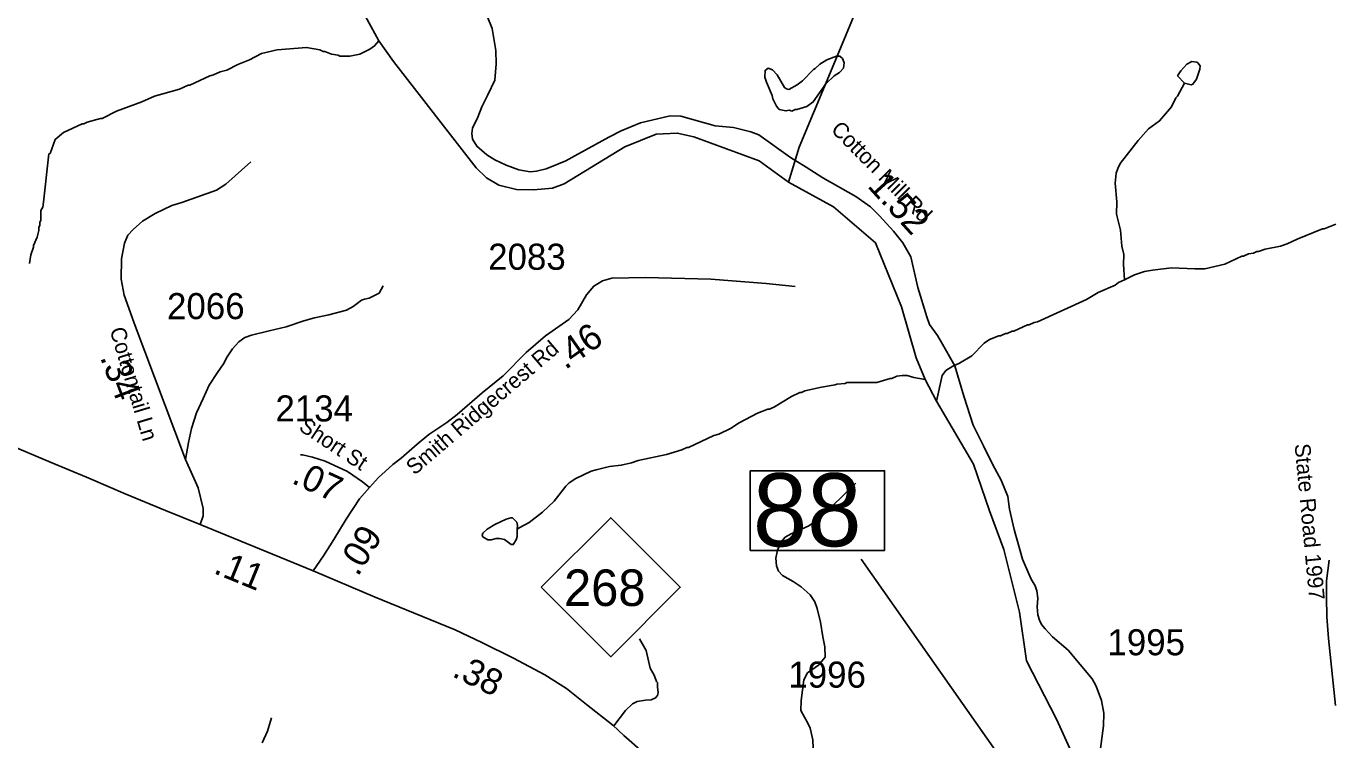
# Model space of a CAD drawing. Extents: x 1248224 to 1454986, y 825081 to 985870.
# Drawn here: x 1401454 to 1407700, y 900609 to 904029 of the extents above; entities that cross this region are included whole.
import ezdxf

# ---------------------------------------------------------------- set-up
doc = ezdxf.new("R2010")
doc.units = 0
for name, color, linetype in [('Exist Hydrographic Misc Water Feature', 7, 'Continuous'), ('Exist Hydrographic River Shore', 7, 'Continuous'), ('Exist Road Non-System Type 51', 7, 'Continuous'), ('Exist Road Primary NC Attributed', 7, 'Continuous'), ('Exist Road Primary NC Mileage Hundredths English Label', 7, 'Continuous'), ('Exist Road Primary NC Shield CELL', 7, 'Continuous'), ('Exist Road Primary NC Shield Number Label', 7, 'Continuous'), ('Exist Road Primary NC Structure Standard Bridge Number Label', 7, 'Continuous'), ('Exist Road Secondary Mileage Hundredths English Label', 7, 'Continuous'), ('Exist Road Secondary Type 41 Attributed', 7, 'Continuous'), ('Exist Road Secondary Type 51 Attributed', 7, 'Continuous'), ('Exist Road Secondary Type 51 Label', 7, 'Continuous'), ('Exist Road Secondary Type 51 Number Label', 7, 'Continuous')]:
    doc.layers.add(name, color=color, linetype=linetype)

msp = doc.modelspace()

# ---------------------------------------------------------------- linework, layer by layer
at = {"layer": 'Exist Hydrographic Misc Water Feature'}
for points in [[(1405109.2, 903281.5), (1405160.1, 903449.3), (1405357.6, 903923.7), (1405467.6, 904186.6), (1405560.1, 904402.7), (1405636, 904549.7), (1405704, 904755.2), (1405850.7, 905027.8), (1405955.4, 905301.4), (1406039.9, 905586.9), (1406106.1, 905907.4)], [(1401470.3, 902890.7), (1401477.2, 902932.5), (1401490, 902970.2), (1401490.2, 902978.2), (1401507, 903017.8), (1401515.7, 903049.6), (1401516.2, 903065.6), (1401520.3, 903073.5), (1401520.7, 903089.5), (1401524.8, 903097.4), (1401525.9, 903145.3), (1401534.2, 903161.1), (1401538.7, 903185), (1401563.7, 903416.3), (1401569.4, 903418.6), (1401593.3, 903485.6), (1401634, 903518.7), (1401722.8, 903560.7), (1401730.8, 903560.6), (1401747, 903568.2), (1401811.4, 903586.7), (1401819.4, 903586.5), (1401888.2, 903621.1), (1402008.8, 903666.4), (1402069.8, 903692.9), (1402190.6, 903726.3), (1402231, 903745.4), (1402239, 903745.2), (1402336, 903791.1), (1402352.1, 903794.6), (1402384.3, 903809.9), (1402416.5, 903817.2), (1402469.1, 903844.1), (1402525.6, 903866.8), (1402582.3, 903897.6), (1402658.7, 903915.8), (1402799, 903926.7), (1402862.7, 903915.3), (1402878.5, 903907), (1402886.5, 903906.8), (1402918.3, 903894.1), (1402950.2, 903889.4), (1402958.1, 903885.3), (1403006.1, 903884.1), (1403054.4, 903895.1), (1403102.8, 903918.1), (1403125.2, 903933.6), (1403144.6, 903957.9)], [(1405124.6, 903621), (1405112.7, 903625.9), (1405096.6, 903622.2), (1405064.8, 903628.9), (1405051.2, 903645.2), (1405033.8, 903679.6), (1405030.2, 903695.6), (1405003.6, 903760.2), (1404996.1, 903784.3), (1404996.8, 903816.3), (1405011.1, 903828), (1405032.9, 903819.5), (1405054.3, 903795.1), (1405089.1, 903734.4), (1405098.9, 903728.1), (1405110.8, 903725.8), (1405151.3, 903747), (1405175.7, 903766.3), (1405228.9, 903821.2), (1405237, 903825), (1405259.5, 903846.5), (1405292, 903867.7), (1405338.3, 903884.8), (1405354.3, 903884.4), (1405368.2, 903874.1)], [(1405368.2, 903874.1), (1405375.6, 903852), (1405373.1, 903828), (1405352.7, 903806.4), (1405328.3, 903790.9), (1405287.5, 903751.9), (1405227.6, 903665.3), (1405197, 903643.9), (1405148.8, 903629.1), (1405140.8, 903629.3), (1405124.6, 903621)], [(1407007.8, 903756), (1407039.5, 903747.3), (1407047.6, 903751.1), (1407064.1, 903774.6), (1407081.2, 903822.3), (1407081.5, 903838.2), (1407071.8, 903852.5), (1407065.9, 903856.6), (1407042, 903859.1), (1407017.7, 903845.7), (1406989, 903814.3), (1406974.4, 903790.6), (1407007.8, 903756)], [(1407007.8, 903756), (1406974.3, 903692.7), (1406966.1, 903684.9), (1406945.2, 903641.4), (1406887.8, 903574.3), (1406834.9, 903535.9), (1406785.7, 903481), (1406699.4, 903371), (1406686.9, 903347.3), (1406680.3, 903323.4), (1406675.3, 903275.6), (1406683.4, 903187.5), (1406682, 903127.9), (1406700.4, 903051.1), (1406707.2, 902975), (1406715.9, 902934.9), (1406714.8, 902887), (1406719.2, 902813.1)], [(1407733.1, 903080.3), (1407676.6, 903057.6), (1407668.6, 903057.8), (1407547.6, 903008.5), (1407499.1, 902985.6), (1407466.8, 902974.3), (1407394.5, 902959.9), (1407362.2, 902948.6), (1407354.2, 902948.8), (1407338, 902941.1), (1407314, 902937.7), (1407289.7, 902926.2), (1407281.7, 902926.3), (1407200.9, 902888.2), (1407104.4, 902866.4), (1407056.4, 902865.4), (1406944.5, 902869.9), (1406854.2, 902859.9), (1406816, 902852.7), (1406767.7, 902837.8), (1406719.2, 902813.1)], [(1406719.2, 902813.1), (1406690.8, 902799.5), (1406674.7, 902787.8), (1406593.9, 902751.6), (1406537.2, 902718.9), (1406302.8, 902612.2), (1406286.7, 902608.5), (1406262.4, 902597.1), (1406254.4, 902597.2), (1406189.8, 902566.7), (1406181.8, 902566.9), (1406157.5, 902555.4), (1406149.5, 902555.6), (1406125.3, 902544.1), (1406117.3, 902544.3), (1406072.9, 902527.3), (1406046.5, 902509.9), (1405987.2, 902449.3), (1405928.5, 902414.5), (1405896.1, 902399.3), (1405863.7, 902378), (1405845.1, 902354.5), (1405818.7, 902231.8)], [(1403808.8, 901617.8), (1403821.9, 901626.6), (1403865.6, 901650.6), (1403930.6, 901699.1), (1403985.8, 901751.9), (1404041.4, 901824.6), (1404057.8, 901840.2), (1404090.2, 901861.5), (1404163, 901895.9), (1404187.2, 901903.3), (1404251.4, 901917.9), (1404307.6, 901924.7), (1404355.8, 901935.6), (1404388.1, 901946.9), (1404524.8, 901975.8), (1404597.3, 901998.2), (1404621.5, 902009.7), (1404629.5, 902009.5), (1404750.7, 902066.8), (1404774.9, 902074.3), (1404831.5, 902101), (1404872.1, 902128.1), (1404961.1, 902174.1), (1405009.5, 902193), (1405017.5, 902192.9), (1405041.7, 902204.3), (1405122.8, 902254.5), (1405163.3, 902273.6), (1405171.3, 902273.4), (1405187.4, 902281), (1405267.9, 902299.2), (1405332.1, 902309.9), (1405340.2, 902313.7), (1405380.3, 902316.7), (1405388.4, 902320.5), (1405532.4, 902321.3), (1405596.8, 902340), (1405604.8, 902339.8), (1405629, 902351.3), (1405653.1, 902354.7), (1405677.1, 902354.2), (1405709, 902345.4), (1405764.7, 902335.5)], [(1403808.8, 901617.8), (1403808.1, 901583.9), (1403803.8, 901568), (1403789.3, 901544.3), (1403779.3, 901544.6), (1403747.8, 901569.2), (1403724, 901573.7), (1403708, 901574.1), (1403683.8, 901566.6), (1403667.8, 901567), (1403644.1, 901581.5), (1403640.2, 901587.6), (1403644.5, 901599.5), (1403664.9, 901619), (1403701.4, 901640.3), (1403755.9, 901667), (1403778.1, 901672.5), (1403786.1, 901672.4), (1403807.6, 901651.8), (1403809.3, 901635.9), (1403808.8, 901617.8)], [(1402631.1, 900714.5), (1402611.7, 900650.9), (1402586.5, 900595.4)]]:
    msp.add_lwpolyline(points, dxfattribs=at)
at = {"layer": 'Exist Hydrographic River Shore'}
for points in [[(1405109.2, 903281.5), (1404968.6, 903383.1), (1404654.6, 903497.8), (1404575.6, 903516.3), (1404474.9, 903510.4), (1404323.8, 903451.1), (1404034.1, 903272.6), (1403978.3, 903252.6), (1403886.5, 903243.7), (1403806, 903245.9), (1403720.7, 903267.4), (1403662.1, 903301.5), (1403611.1, 903350.4), (1403215.1, 903858.8), (1403144.6, 903957.9), (1402761.1, 904660.8), (1402651.1, 904805.7), (1402551.6, 904999.9)], [(1406889.1, 899444.4), (1406868.9, 899488.5), (1406841.7, 899502.5), (1406638.3, 899549.4), (1406585, 899608.7), (1406555.4, 899682.8), (1406534.6, 899831), (1406552.7, 900170.5), (1406499.4, 900443.2), (1406472.8, 900532.1), (1406393.2, 900708.8), (1406249.1, 900987.5), (1406215.6, 901221.1), (1406141.5, 901520.5), (1406072.2, 901706.7), (1405996.4, 901929.5), (1405818.7, 902231.8), (1405764.7, 902335.5), (1405721.1, 902439.3), (1405651.1, 902683.7), (1405526.8, 902991), (1405325.4, 903162.9), (1405109.2, 903281.5)]]:
    msp.add_lwpolyline(points, dxfattribs=at)
at = {"layer": 'Exist Road Non-System Type 51'}
for points in [[(1402200.4, 903183.8), (1402366.9, 903243.4), (1402412.6, 903271.1), (1402532.5, 903379.2)], [(1403166.4, 902784.9), (1403146.4, 902748.8), (1403099.3, 902725.3), (1403076.4, 902721.1), (1403062.2, 902715.6), (1403042.2, 902699), (1403022.2, 902685.1), (1402990.8, 902668.5), (1402905.1, 902644.9), (1402836.6, 902631.1), (1402786.6, 902615.9), (1402701, 902588.1), (1402619.6, 902568.7), (1402535.3, 902548), (1402503.2, 902536.2), (1402474.7, 902515.4), (1402443.3, 902482.2), (1402417.6, 902443.4), (1402400.4, 902410.1), (1402371.9, 902368.6), (1402331.9, 902307.6), (1402302.6, 902244.6), (1402271.2, 902175.3), (1402247, 902100.5), (1402232.7, 902034), (1402218.9, 901952.7)], [(1405247.1, 901238.7), (1405235.8, 901270), (1405212.9, 901303.3), (1405170.1, 901342), (1405130.8, 901367.7), (1405080.9, 901396.8), (1405060.9, 901417.6), (1405050.9, 901442.5), (1405048, 901479.9), (1405056.6, 901517.3), (1405073.7, 901557.5), (1405093.7, 901579.6), (1405122.3, 901596.3), (1405207.2, 901634.4), (1405260, 901670.4), (1405431.4, 901839.4)], [(1405202.7, 900686.5), (1405167.9, 900749.2), (1405170.4, 900796.8), (1405182.9, 900896.9), (1405200.4, 900929.5), (1405252.9, 900967), (1405285.5, 901004.6), (1405283, 901054.7), (1405273, 901102.3), (1405263, 901172.4), (1405247.1, 901238.7)], [(1404394.2, 901093.4), (1404427, 901036.6), (1404446.3, 900952.8), (1404452.5, 900941.1)], [(1404452.5, 900941.1), (1404464.8, 900918.1), (1404476.2, 900887.8), (1404480.3, 900883), (1404481.7, 900862.9), (1404484.8, 900833.6), (1404480.4, 900821.5), (1404472.2, 900809.7), (1404450.6, 900800.4), (1404423.4, 900799), (1404383.5, 900793.5), (1404362, 900781), (1404327.8, 900749.1), (1404272.1, 900675.7)]]:
    msp.add_lwpolyline(points, dxfattribs=at)
at = {"layer": 'Exist Road Primary NC Attributed'}
msp.add_line((1402289.3, 901640.4), (1402830.5, 901418.9), dxfattribs=at)
for points in [[(1399444.3, 902662), (1399610.3, 902661.4), (1399714.2, 902653.4), (1399776.3, 902645.9), (1399830.6, 902636.8), (1399888.5, 902623), (1400018.4, 902579.5), (1400160.7, 902525), (1400341.5, 902451.2), (1400354.4, 902445.9), (1400710.6, 902298.6), (1401007.6, 902172), (1401274, 902063.6), (1401574.6, 901938.1), (1401743.5, 901868.2), (1401766.9, 901858.1), (1401930.1, 901787.9), (1402122.7, 901707.7), (1402289.3, 901640.4)], [(1402830.5, 901418.9), (1403127.1, 901292.6), (1403311.4, 901217.7), (1403511.4, 901135.9), (1403638.3, 901075), (1403790.9, 901000.8), (1403940.5, 900920.7), (1404044.8, 900854.6), (1404140.5, 900778), (1404267.4, 900678.8), (1404319.6, 900630.1), (1404410, 900550), (1404470.9, 900489.1), (1404534.5, 900423.4)]]:
    msp.add_lwpolyline(points, dxfattribs=at)
at = {"layer": 'Exist Road Primary NC Shield CELL'}
msp.add_lwpolyline([(1403924, 901340), (1404257, 901673), (1404590, 901340), (1404257, 901007)], close=True, dxfattribs=at)
at = {"layer": 'Exist Road Primary NC Structure Standard Bridge Number Label'}
msp.add_line((1406839, 899510.8), (1405457, 901474.8), dxfattribs=at)
msp.add_lwpolyline([(1404925.8, 901898.7), (1405569.9, 901898.7), (1405569.9, 901516.4), (1404925.8, 901516.4)], close=True, dxfattribs=at)
at = {"layer": 'Exist Road Secondary Type 41 Attributed'}
msp.add_lwpolyline([(1401962.5, 902632), (1401924.3, 902739.1), (1401910, 902816.7), (1401911.5, 902913.7), (1401925.7, 902988.5), (1401942.9, 903027.3), (1401967.1, 903055), (1402012.8, 903093.8), (1402072.8, 903131.2), (1402153.4, 903169.3), (1402200.4, 903183.8)], dxfattribs=at)
at = {"layer": 'Exist Road Secondary Type 51 Attributed'}
for points in [[(1405193.4, 903352.7), (1405119.2, 903399.6), (1404966.4, 903507.6), (1404929, 903522.6), (1404845.1, 903543.6), (1404758.2, 903551), (1404593.4, 903597.5), (1404542.5, 903599), (1404400.2, 903566), (1404307, 903526.3), (1404248.4, 903497.4), (1404183.6, 903460.9), (1404085.2, 903407.1), (1404042.2, 903383), (1404007.2, 903368.1), (1403948.2, 903345.2), (1403900.9, 903333.7), (1403870.6, 903331.3), (1403816.7, 903340.4), (1403755.1, 903361.7), (1403701.6, 903388.8), (1403662.3, 903411.7), (1403615.1, 903452.9), (1403593.8, 903487.3), (1403591.4, 903514.8), (1403593.8, 903540), (1403619.9, 903592.5), (1403638.9, 903642.2), (1403668.1, 903699.6), (1403701.7, 903769), (1403708.4, 903848.4), (1403706, 903912.6), (1403688.9, 904017.4), (1403664, 904075.9)], [(1406602.1, 900543.2), (1406619.4, 900676.4), (1406620.6, 900736.4), (1406609.8, 900796.9), (1406583.4, 900865.5), (1406564.1, 900901.9), (1406449.3, 901038.7), (1406375, 901102.4), (1406338.6, 901140.5), (1406321.4, 901161.7), (1406312.9, 901182), (1406304.6, 901208.6), (1406301.4, 901246.9), (1406304.2, 901288.3), (1406298.8, 901322.4), (1406291.5, 901346.9), (1406273, 901378.8), (1406240.5, 901452.9), (1406230.9, 901475), (1406190.9, 901616.3), (1406168, 901714.7), (1406159.8, 901774.7), (1406128.8, 901852.5), (1406088.8, 901926), (1406043.1, 902017.4), (1405993.9, 902116.4), (1405949.6, 902255), (1405906.8, 902401.8), (1405841.1, 902515.4), (1405822.5, 902545.9), (1405785.4, 902598.5), (1405772.6, 902635.9), (1405729, 902777), (1405694.8, 902923.7), (1405657.4, 902990.6), (1405611.7, 903046), (1405544.9, 903119.4), (1405502.6, 903163.4), (1405432.5, 903212.4), (1405272.9, 903301.2), (1405193.4, 903352.7)], [(1403100, 901818.6), (1403143.5, 901866.4), (1403174.9, 901895.5), (1403213.1, 901928.1), (1403251.8, 901959.1), (1403328.4, 902026.4), (1403385.5, 902072.1), (1403471.1, 902129.7), (1403520.7, 902167.4), (1403640.7, 902271.9), (1403741.7, 902352.6), (1403850.9, 902465.5), (1403944.5, 902545.2), (1404055.8, 902622.8), (1404098.6, 902669.9), (1404141.5, 902740.5), (1404175.7, 902783.5), (1404217.1, 902808.4), (1404261.4, 902820.9), (1404424.1, 902823.6), (1404736.1, 902816), (1405002.4, 902795.9), (1405141.1, 902780.9)], [(1401962.5, 902632), (1401971.8, 902605.8), (1402218.9, 901952.7), (1402278.8, 901817), (1402302.7, 901717.7), (1402302.7, 901681.7), (1402289.3, 901640.4)], [(1403100, 901818.6), (1403067.2, 901844.9), (1402995.8, 901894.8), (1402887.3, 901944.7), (1402827.3, 901964.1), (1402778.8, 901973.8), (1402770.3, 901974)], [(1402830.5, 901418.9), (1402879.7, 901490.7), (1402929.5, 901569.6), (1402989.5, 901666.4), (1403053.2, 901763.9), (1403100, 901818.6)], [(1407730.4, 900773.2), (1407698, 901095.1), (1407690, 901198.5), (1407688.4, 901292.3), (1407688.4, 901371.4), (1407701.3, 901470)], [(1404820.2, 900139.1), (1404853.2, 900188.1), (1404931.7, 900339.1), (1404940.2, 900370.9), (1404947.4, 900413.9), (1404953.1, 900454.1), (1404965.9, 900473.5), (1404980.2, 900483.2), (1405000.2, 900490.1), (1405031.6, 900490.1), (1405094.4, 900487.3), (1405154.4, 900492.8), (1405181.5, 900498.4), (1405200.1, 900515), (1405215.8, 900538.6), (1405227.2, 900569), (1405225.8, 900609.2), (1405212.2, 900665.3), (1405202.7, 900686.5)]]:
    msp.add_lwpolyline(points, dxfattribs=at)

# ---------------------------------------------------------------- texts
at = {"layer": 'Exist Road Primary NC Mileage Hundredths English Label'}
for s, rotation, p in [('.11', 337.73881, (1402348, 901409.4)), ('.38', 334.06248, (1403491.1, 900915.5))]:
    msp.add_text(s, height=125, rotation=rotation, dxfattribs=at).set_placement(p)
at = {"layer": 'Exist Road Primary NC Shield Number Label'}
msp.add_text('268', height=175, dxfattribs=at).set_placement((1404033.1, 901250.3))
at = {"layer": 'Exist Road Primary NC Structure Standard Bridge Number Label'}
msp.add_text('88', height=350, dxfattribs=at).set_placement((1404938.3, 901536.2))
at = {"layer": 'Exist Road Secondary Mileage Hundredths English Label'}
for s, rotation, p in [('1.52', 312.31259, (1405483.3, 903260.2)), ('.46', 34.86326, (1404039.2, 902379.7)), ('.34', 290.72406, (1401807.7, 902442)), ('.07', 335.31509, (1402722.2, 901841.6)), ('.09', 58.20781, (1403044.4, 901387.5))]:
    msp.add_text(s, height=125, rotation=rotation, dxfattribs=at).set_placement(p)
at = {"layer": 'Exist Road Secondary Type 51 Label'}
for s, rotation, p in [('Cotton Mill Rd', 314.63269, (1405308.1, 903528.9)), ('Cottontail Ln', 286.66427, (1401854.3, 902574.2)), ('Smith Ridgecrest Rd', 40.52367, (1403315.8, 901873.9)), ('Short St', 326.66877, (1402756.9, 902095.7)), ('State Road 1997', 275.37634, (1407534.8, 902025.2))]:
    msp.add_text(s, height=75, rotation=rotation, dxfattribs=at).set_placement(p)
at = {"layer": 'Exist Road Secondary Type 51 Number Label'}
for s, p in [('2083', (1403669.4, 902861.3)), ('2066', (1402130, 902624.6)), ('2134', (1402649.7, 902134.4)), ('1995', (1406637.8, 901014.1)), ('1996', (1405108.3, 900859))]:
    msp.add_text(s, height=125, dxfattribs=at).set_placement(p)

doc.saveas('drawing.dxf')
